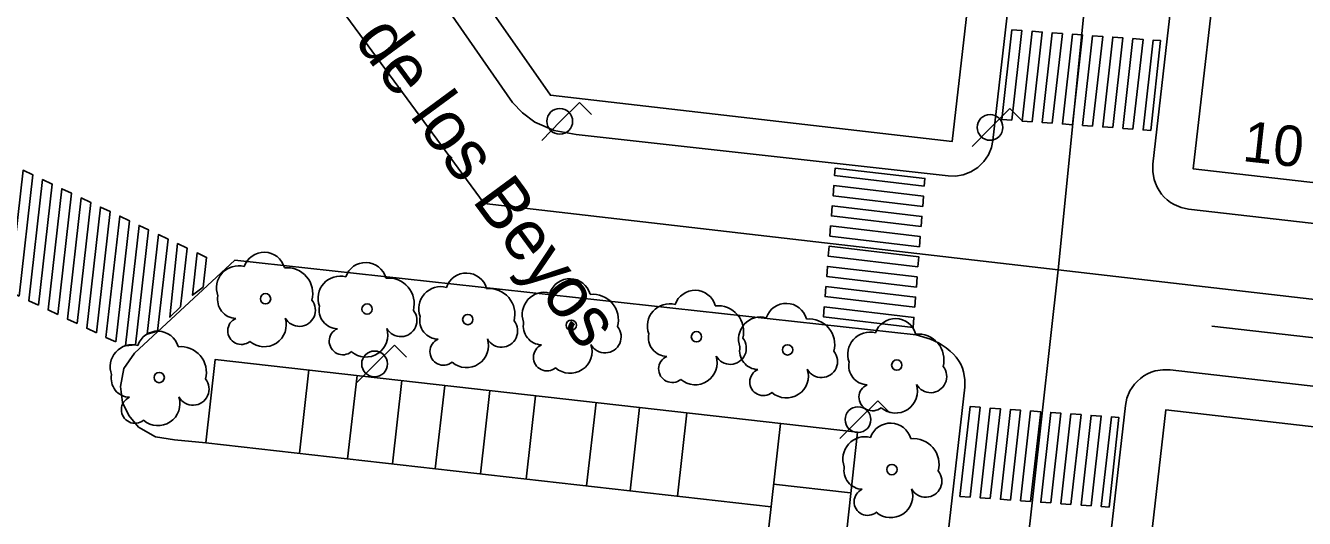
# Model space of a CAD drawing. Extents: x 282771 to 285132, y 4823109 to 4825496.
# Drawn here: x 283007.8 to 283071.1, y 4823891.3 to 4823915.7 of the extents above; entities that cross this region are included whole.
import ezdxf

# ---------------------------------------------------------------- set-up
doc = ezdxf.new("R2010")
doc.units = 0
for name, color, linetype in [('ACERA-BORDILLO', 7, 'Continuous'), ('APARCAMIENTO', 7, 'Continuous'), ('ARBOL', 7, 'Continuous'), ('CALLE-EJE', 7, 'Continuous'), ('CALLE-TEXTO', 7, 'Continuous'), ('EDIFICIO', 7, 'Continuous'), ('FAROLA', 7, 'Continuous'), ('NUM-PORTAL', 7, 'Continuous'), ('PASO-PEATONES', 7, 'Continuous'), ('SENAL-VIARIA', 7, 'Continuous')]:
    doc.layers.add(name, color=color, linetype=linetype)

msp = doc.modelspace()

# ---------------------------------------------------------------- linework, layer by layer
at = {"layer": 'ACERA-BORDILLO'}
for points in [[(283138.869, 4823898.205), (283065.348, 4823906.606), (283064.99, 4823906.681), (283064.633, 4823906.83), (283064.461, 4823906.933), (283064.298, 4823907.055), (283064.146, 4823907.194), (283064.01, 4823907.349), (283063.889, 4823907.517), (283063.788, 4823907.696), (283063.706, 4823907.883), (283063.644, 4823908.073), (283063.58, 4823908.455), (283063.588, 4823908.821), (283072.21, 4823984.19)], [(283063.245, 4823976.233), (283055.67, 4823910.005)], [(283055.67, 4823910.005), (283055.595, 4823909.648), (283055.447, 4823909.291), (283055.223, 4823908.956), (283054.929, 4823908.668), (283054.583, 4823908.446), (283054.207, 4823908.302), (283053.826, 4823908.237), (283053.462, 4823908.244), (283035.063, 4823910.289), (283033.976, 4823910.497), (283033.014, 4823910.897), (283032.408, 4823911.371), (283031.905, 4823911.869), (283014.726, 4823936.6), (283014.076, 4823937.823), (283014.052, 4823938.898), (283017.099, 4823964.284)], [(283046.828, 4823875.886), (283048.969, 4823895.575), (283017.209, 4823899.175), (283016.749, 4823895.055), (283015.195, 4823895.203), (283014.249, 4823895.351), (283013.42, 4823895.825), (283012.932, 4823896.402), (283012.621, 4823897.038), (283012.518, 4823897.838), (283012.681, 4823898.726), (283013.209, 4823899.485), (283018.181, 4823904.073), (283051.878, 4823900.391), (283052.592, 4823900.182), (283053.013, 4823899.975), (283053.361, 4823899.747), (283053.566, 4823899.575), (283053.718, 4823899.436), (283053.856, 4823899.281), (283053.976, 4823899.112), (283054.078, 4823898.933), (283054.161, 4823898.746), (283054.223, 4823898.555), (283054.287, 4823898.172), (283054.279, 4823897.806), (283051.956, 4823877.504)], [(283198.807, 4823883.3), (283064.442, 4823898.658), (283064.077, 4823898.666), (283063.695, 4823898.602), (283063.504, 4823898.54), (283063.318, 4823898.458), (283063.139, 4823898.357), (283062.97, 4823898.237), (283062.815, 4823898.1), (283062.676, 4823897.948), (283062.554, 4823897.785), (283062.451, 4823897.613), (283062.302, 4823897.256), (283062.228, 4823896.898)], [(283062.228, 4823896.898), (283059.479, 4823872.825), (283059.822, 4823871.457), (283077.581, 4823846.63), (283077.987, 4823846.027), (283078.742, 4823845.361), (283079.437, 4823845.006), (283080.791, 4823844.662), (283261.807, 4823824.108)]]:
    msp.add_lwpolyline(points, dxfattribs=at)
at = {"layer": 'APARCAMIENTO'}
for points in [[(283021.84, 4823898.65), (283021.373, 4823894.531)], [(283024.225, 4823898.38), (283023.758, 4823894.261)], [(283026.445, 4823898.128), (283025.978, 4823894.009)], [(283028.562, 4823897.888), (283028.095, 4823893.769)], [(283030.798, 4823897.635), (283030.331, 4823893.516)], [(283033.054, 4823897.379), (283032.587, 4823893.26)], [(283036.042, 4823897.041), (283035.575, 4823892.921)], [(283038.195, 4823896.796), (283037.728, 4823892.677)], [(283040.539, 4823896.531), (283040.072, 4823892.411)], [(283046.754, 4823875.916), (283042.953, 4823876.374), (283045.165, 4823896.006)], [(283044.699, 4823891.887), (283016.742, 4823895.056)], [(283048.629, 4823892.57), (283044.825, 4823893.001)]]:
    msp.add_lwpolyline(points, dxfattribs=at)
at = {"layer": 'ARBOL'}
for centre in [(283019.699, 4823902.175), (283024.719, 4823901.665), (283029.699, 4823901.145), (283034.819, 4823900.865), (283041.009, 4823900.295), (283045.519, 4823899.645), (283050.919, 4823898.895), (283014.439, 4823898.275), (283050.679, 4823893.725)]:
    msp.add_circle(centre, 0.255, dxfattribs=at)
for centre, radius, start, end in [((283019.629, 4823903.435), 1.038, 15.64228, 161.38435), ((283018.369, 4823902.705), 1.097, 75.4318, 200.55608), ((283020.759, 4823902.435), 1.272, 345.03273, 95.79925), ((283024.649, 4823902.925), 1.038, 15.64228, 161.38435), ((283023.389, 4823902.195), 1.097, 75.4318, 200.55608), ((283025.779, 4823901.925), 1.272, 345.03273, 95.79925), ((283029.629, 4823902.405), 1.038, 15.64228, 161.38435), ((283034.749, 4823902.125), 1.038, 15.64228, 161.38435), ((283028.369, 4823901.675), 1.097, 75.4318, 200.55608), ((283030.759, 4823901.405), 1.272, 345.03273, 95.79925), ((283033.489, 4823901.395), 1.097, 75.4318, 200.55608), ((283040.939, 4823901.555), 1.038, 15.64228, 161.38435), ((283018.259, 4823902.135), 0.935, 168.59898, 268.13236), ((283021.369, 4823901.605), 0.797, 208.96247, 38.99103), ((283023.279, 4823901.625), 0.935, 168.59898, 268.13236), ((283035.879, 4823901.125), 1.272, 345.03273, 95.79925), ((283039.679, 4823900.825), 1.097, 75.4318, 200.55608), ((283042.069, 4823900.555), 1.272, 345.03273, 95.79925), ((283045.449, 4823900.905), 1.038, 15.64228, 161.38435), ((283018.499, 4823900.585), 0.672, 113.73672, 309.4725), ((283019.639, 4823900.885), 1.086, 228.95447, 17.92796), ((283026.389, 4823901.095), 0.797, 208.96247, 38.99103), ((283028.259, 4823901.105), 0.935, 168.59898, 268.13236), ((283044.189, 4823900.175), 1.097, 75.4318, 200.55608), ((283046.579, 4823899.905), 1.272, 345.03273, 95.79925), ((283050.849, 4823900.155), 1.038, 15.64228, 161.38435), ((283014.369, 4823899.535), 1.038, 15.64228, 161.38435), ((283023.519, 4823900.075), 0.672, 113.73672, 309.4725), ((283024.659, 4823900.375), 1.086, 228.95447, 17.92796), ((283031.369, 4823900.575), 0.797, 208.96247, 38.99103), ((283033.379, 4823900.825), 0.935, 168.59898, 268.13236), ((283036.489, 4823900.295), 0.797, 208.96247, 38.99103), ((283028.499, 4823899.555), 0.672, 113.73672, 309.4725), ((283029.639, 4823899.855), 1.086, 228.95447, 17.92796), ((283034.759, 4823899.575), 1.086, 228.95447, 17.92796), ((283039.569, 4823900.255), 0.935, 168.59898, 268.13236), ((283042.679, 4823899.725), 0.797, 208.96247, 38.99103), ((283049.589, 4823899.425), 1.097, 75.4318, 200.55608), ((283051.979, 4823899.155), 1.272, 345.03273, 95.79925), ((283013.109, 4823898.805), 1.097, 75.4318, 200.55608), ((283015.499, 4823898.535), 1.272, 345.03273, 95.79925), ((283033.619, 4823899.275), 0.672, 113.73672, 309.4725), ((283039.809, 4823898.705), 0.672, 113.73672, 309.4725), ((283040.949, 4823899.005), 1.086, 228.95447, 17.92796), ((283044.079, 4823899.605), 0.935, 168.59898, 268.13236), ((283047.189, 4823899.075), 0.797, 208.96247, 38.99103), ((283044.319, 4823898.055), 0.672, 113.73672, 309.4725), ((283045.459, 4823898.355), 1.086, 228.95447, 17.92796), ((283049.479, 4823898.855), 0.935, 168.59898, 268.13236), ((283052.589, 4823898.325), 0.797, 208.96247, 38.99103), ((283012.999, 4823898.235), 0.935, 168.59898, 268.13236), ((283016.109, 4823897.705), 0.797, 208.96247, 38.99103), ((283049.719, 4823897.305), 0.672, 113.73672, 309.4725), ((283050.859, 4823897.605), 1.086, 228.95447, 17.92796), ((283013.239, 4823896.685), 0.672, 113.73672, 309.4725), ((283014.379, 4823896.985), 1.086, 228.95447, 17.92796), ((283050.609, 4823894.985), 1.038, 15.64228, 161.38435), ((283049.349, 4823894.255), 1.097, 75.4318, 200.55608), ((283051.739, 4823893.985), 1.272, 345.03273, 95.79925), ((283049.239, 4823893.685), 0.935, 168.59898, 268.13236), ((283052.349, 4823893.155), 0.797, 208.96247, 38.99103), ((283049.479, 4823892.135), 0.672, 113.73672, 309.4725), ((283050.619, 4823892.435), 1.086, 228.95447, 17.92796)]:
    msp.add_arc(centre, radius, start, end, dxfattribs=at)
at = {"layer": 'CALLE-EJE'}
for points in [[(283058.898, 4823903.605), (283030.509, 4823906.885), (283010.077, 4823934.649), (283013.979, 4823974.894)], [(283058.898, 4823903.605), (283062.109, 4823935.715)], [(283058.898, 4823903.605), (283055.289, 4823871.265), (283076.539, 4823841.396), (283265.107, 4823818.926), (283292.597, 4823844.076), (283296.257, 4823876.185)], [(283144.303, 4823893.737), (283058.898, 4823903.605)]]:
    msp.add_lwpolyline(points, dxfattribs=at)
at = {"layer": 'EDIFICIO'}
for points in [[(283055.019, 4823921.885), (283053.659, 4823909.955), (283033.789, 4823912.235), (283016.059, 4823937.595), (283018.789, 4823961.464), (283057.099, 4823975.314), (283061.079, 4823974.854), (283059.779, 4823963.514), (283029.869, 4823952.705), (283028.499, 4823940.745), (283040.519, 4823923.535), (283055.019, 4823921.885)], [(283120.815, 4823933.964), (283122.688, 4823950.385), (283144.548, 4823947.885), (283139.098, 4823900.195), (283065.579, 4823908.595), (283066.939, 4823920.515), (283118.608, 4823914.615), (283120.815, 4823933.964)], [(283079.629, 4823846.596), (283061.469, 4823872.605), (283064.219, 4823896.675), (283113.928, 4823890.985)]]:
    msp.add_lwpolyline(points, dxfattribs=at)
at = {"layer": 'FAROLA'}
for p, q in [((283035.229, 4823911.875), (283034.289, 4823910.945)), ((283035.819, 4823911.285), (283035.229, 4823911.875)), ((283056.509, 4823911.575), (283055.569, 4823910.645)), ((283057.099, 4823910.985), (283056.509, 4823911.575)), ((283034.289, 4823910.945), (283033.359, 4823910.005)), ((283055.569, 4823910.645), (283054.639, 4823909.705)), ((283026.071, 4823899.88), (283025.131, 4823898.95)), ((283026.661, 4823899.29), (283026.071, 4823899.88)), ((283025.131, 4823898.95), (283024.201, 4823898.01)), ((283049.979, 4823897.125), (283049.039, 4823896.195)), ((283050.569, 4823896.535), (283049.979, 4823897.125)), ((283049.039, 4823896.195), (283048.109, 4823895.255))]:
    msp.add_line(p, q, dxfattribs=at)
for centre, radius in [((283034.249, 4823910.945), 0.637), ((283055.529, 4823910.645), 0.637), ((283025.091, 4823898.95), 0.638), ((283048.999, 4823896.195), 0.637)]:
    msp.add_circle(centre, radius, dxfattribs=at)
at = {"layer": 'PASO-PEATONES'}
for points in [[(283056.612, 4823910.994), (283056.112, 4823911.03), (283056.611, 4823915.468), (283057.11, 4823915.432)], [(283057.61, 4823910.921), (283057.111, 4823910.958), (283057.609, 4823915.396), (283058.108, 4823915.36)], [(283058.608, 4823910.849), (283058.109, 4823910.885), (283058.607, 4823915.324), (283059.107, 4823915.287)], [(283059.606, 4823910.777), (283059.107, 4823910.813), (283059.606, 4823915.251), (283060.105, 4823915.215)], [(283060.604, 4823910.704), (283060.105, 4823910.74), (283060.604, 4823915.179), (283061.103, 4823915.143)], [(283061.602, 4823910.632), (283061.103, 4823910.668), (283061.602, 4823915.106), (283062.101, 4823915.07)], [(283062.6, 4823910.559), (283062.101, 4823910.595), (283062.6, 4823915.034), (283063.099, 4823914.998)], [(283063.483, 4823910.495), (283063.1, 4823910.523), (283063.598, 4823914.962), (283063.965, 4823914.935)], [(283007.509, 4823902.303), (283007.028, 4823902.531), (283007.708, 4823908.523), (283008.189, 4823908.295)], [(283052.278, 4823907.738), (283047.843, 4823908.264), (283047.872, 4823908.631), (283052.308, 4823908.121)], [(283008.469, 4823901.847), (283007.988, 4823902.075), (283008.669, 4823908.067), (283009.15, 4823907.839)], [(283009.421, 4823901.395), (283008.941, 4823901.623), (283009.621, 4823907.615), (283010.101, 4823907.387)], [(283052.199, 4823906.74), (283047.764, 4823907.267), (283047.803, 4823907.765), (283052.239, 4823907.239)], [(283010.373, 4823900.943), (283009.901, 4823901.167), (283010.582, 4823907.159), (283011.053, 4823906.935)], [(283011.334, 4823900.487), (283010.853, 4823900.716), (283011.533, 4823906.708), (283012.014, 4823906.479)], [(283012.285, 4823900.036), (283011.804, 4823900.264), (283012.484, 4823906.256), (283012.965, 4823906.028)], [(283052.121, 4823905.742), (283047.685, 4823906.269), (283047.725, 4823906.768), (283052.16, 4823906.241)], [(283013.271, 4823899.89), (283012.77, 4823899.848), (283013.446, 4823905.8), (283013.916, 4823905.576)], [(283052.042, 4823904.745), (283047.607, 4823905.271), (283047.646, 4823905.77), (283052.081, 4823905.244)], [(283014.362, 4823900.573), (283013.839, 4823900.428), (283014.397, 4823905.348), (283014.878, 4823905.12)], [(283015.498, 4823901.778), (283014.966, 4823901.254), (283015.348, 4823904.897), (283015.829, 4823904.669)], [(283016.606, 4823902.742), (283016.09, 4823902.345), (283016.31, 4823904.44), (283016.781, 4823904.217)], [(283051.963, 4823903.747), (283047.528, 4823904.273), (283047.567, 4823904.772), (283052.003, 4823904.246)], [(283051.885, 4823902.75), (283047.45, 4823903.276), (283047.489, 4823903.775), (283051.924, 4823903.248)], [(283051.806, 4823901.752), (283047.371, 4823902.278), (283047.41, 4823902.777), (283051.845, 4823902.251)], [(283051.728, 4823900.754), (283047.292, 4823901.281), (283047.332, 4823901.779), (283051.767, 4823901.253)], [(283054.543, 4823892.365), (283054.043, 4823892.402), (283054.542, 4823896.84), (283055.041, 4823896.804)], [(283055.541, 4823892.293), (283055.042, 4823892.329), (283055.54, 4823896.768), (283056.039, 4823896.731)], [(283056.539, 4823892.221), (283056.04, 4823892.257), (283056.538, 4823896.695), (283057.038, 4823896.659)], [(283057.537, 4823892.148), (283057.038, 4823892.184), (283057.537, 4823896.623), (283058.036, 4823896.587)], [(283058.535, 4823892.076), (283058.036, 4823892.112), (283058.535, 4823896.55), (283059.034, 4823896.514)], [(283059.533, 4823892.003), (283059.034, 4823892.04), (283059.533, 4823896.478), (283060.032, 4823896.442)], [(283060.531, 4823891.931), (283060.032, 4823891.967), (283060.531, 4823896.406), (283061.03, 4823896.369)], [(283061.414, 4823891.867), (283061.031, 4823891.895), (283061.529, 4823896.333), (283061.896, 4823896.307)]]:
    msp.add_lwpolyline(points, close=True, dxfattribs=at)
at = {"layer": 'SENAL-VIARIA'}
msp.add_lwpolyline([(283066.501, 4823900.814), (283133.169, 4823893.24)], dxfattribs=at)

# ---------------------------------------------------------------- texts
at = {"layer": 'CALLE-TEXTO'}
msp.add_text('Calle Desfiladero de los Beyos', height=2.5, rotation=306.34972, dxfattribs=at).set_placement((283008.401, 4823936.221))
at = {"layer": 'NUM-PORTAL'}
msp.add_text('10', height=2, rotation=353.76004, dxfattribs=at).set_placement((283067.971, 4823908.986))

doc.saveas('drawing.dxf')
